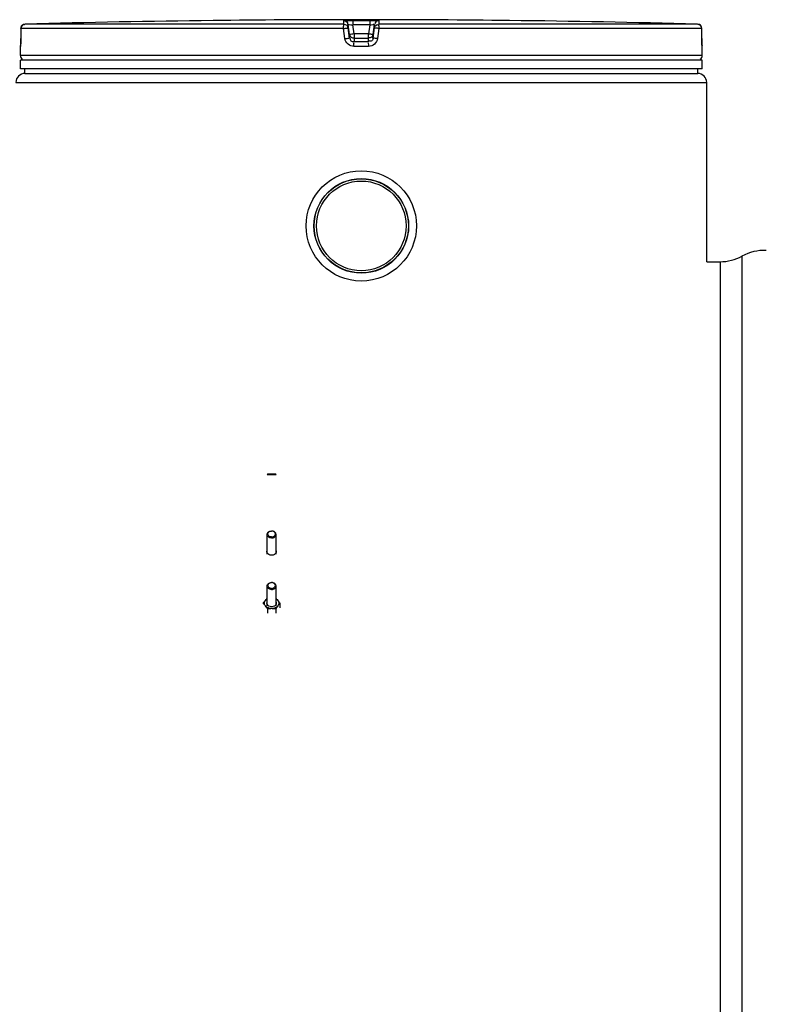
# Model space of a CAD drawing. Header units: millimetres. Extents: x 0 to 297, y 0 to 210.
# Tile 340 of 499: x 164.72 to 170.55, y 155.61 to 163.3. Entities that reach past the tile are written whole.
import ezdxf

# ---------------------------------------------------------------- set-up
doc = ezdxf.new("R2010")
doc.units = ezdxf.units.MM
doc.header["$LTSCALE"] = 16.335
doc.layers.get('0').update_dxf_attribs({"linetype": 'CONTINUOUS'})
for name, color, linetype in [('01_GLOBAL', 7, 'CONTINUOUS'), ('AXE-VISSERIE', 7, 'CONTINUOUS'), ('AXES_REF', 7, 'CONTINUOUS')]:
    doc.layers.add(name, color=color, linetype=linetype)

msp = doc.modelspace()

# ---------------------------------------------------------------- linework, layer by layer
at = {"color": 7, "linetype": 'Continuous'}
for p, q in [((166.2988, 163.2946), (166.2292, 163.2938)), ((166.2993, 163.2946), (166.2987, 163.2946)), ((168.4727, 163.2946), (168.4723, 163.2946)), ((168.5424, 163.2938), (168.4726, 163.2946)), ((164.7293, 163.2316), (164.7288, 163.1529)), ((170.0428, 163.1456), (170.0423, 163.2316)), ((164.7287, 163.1403), (164.7286, 163.1346)), ((164.7288, 163.1463), (164.7287, 163.1403)), ((164.7288, 163.1529), (164.7288, 163.1463)), ((170.0429, 163.1385), (170.0428, 163.1469)), ((164.7258, 163.0205), (164.7258, 163.0913)), ((164.7274, 163.1016), (164.7271, 163.0974)), ((164.7275, 163.1033), (164.7274, 163.1016)), ((164.7279, 163.1111), (164.7277, 163.1076)), ((164.728, 163.115), (164.7279, 163.1111)), ((164.7282, 163.1193), (164.728, 163.115)), ((164.7283, 163.1241), (164.7282, 163.1193)), ((164.7285, 163.1292), (164.7283, 163.1241)), ((164.7286, 163.1346), (164.7285, 163.1292)), ((170.0431, 163.1319), (170.0429, 163.14)), ((170.0432, 163.1257), (170.043, 163.1331)), ((170.0434, 163.1201), (170.0432, 163.127)), ((170.0435, 163.116), (170.0433, 163.1211)), ((170.0437, 163.1123), (170.0435, 163.1169)), ((170.0438, 163.1089), (170.0436, 163.1131)), ((170.044, 163.1059), (170.0438, 163.1096)), ((170.0442, 163.1016), (170.0439, 163.1081)), ((170.0442, 163.1023), (170.044, 163.1046)), ((170.0443, 163.1003), (170.0442, 163.1023)), ((170.0458, 163.0205), (170.0458, 163.0913)), ((164.7398, 162.9855), (164.7398, 162.9869)), ((170.0318, 162.9855), (170.0318, 162.9869)), ((170.0458, 162.9855), (164.7258, 162.9855)), ((164.7258, 162.9155), (164.7258, 162.9855)), ((170.0458, 162.9155), (164.7258, 162.9155)), ((164.7608, 162.8805), (164.7608, 162.9155)), ((170.0108, 162.8805), (170.0108, 162.9155)), ((170.0458, 162.9155), (170.0458, 162.9855)), ((164.7608, 162.8805), (170.0108, 162.8805)), ((170.0808, 161.4105), (170.1858, 161.4105)), ((166.6508, 159.7492), (166.6565, 159.7549)), ((166.6508, 159.7492), (166.7208, 159.7492)), ((166.6565, 159.7549), (166.7151, 159.7549)), ((166.7208, 159.7492), (166.7151, 159.7549)), ((166.6535, 158.6997), (166.6535, 158.666)), ((166.7181, 158.6997), (166.7181, 158.666)), ((166.7505, 158.7426), (166.7505, 158.7089))]:
    msp.add_line(p, q, dxfattribs=at)
at = {"color": 9, "linetype": 'Continuous'}
for p, q in [((167.3204, 163.2946), (167.3204, 163.2592)), ((167.3204, 163.2946), (167.3858, 163.2946)), ((167.3858, 163.2946), (167.4512, 163.2946)), ((167.4512, 163.2946), (167.4512, 163.2592)), ((164.7294, 163.2314), (164.7289, 163.1527)), ((164.7294, 163.2314), (164.7293, 163.2316)), ((167.2481, 163.2314), (164.7294, 163.2314)), ((164.7513, 163.2634), (164.754, 163.263)), ((164.757, 163.2619), (164.7596, 163.2605)), ((167.2499, 163.2664), (164.7634, 163.2664)), ((167.2581, 163.1527), (167.2481, 163.2314)), ((167.2499, 163.2664), (167.2499, 163.2938)), ((167.2846, 163.2357), (167.2846, 163.2631)), ((167.2945, 163.1845), (167.2846, 163.2631)), ((167.2945, 163.157), (167.2846, 163.2357)), ((167.3292, 163.1892), (167.3204, 163.2592)), ((167.4512, 163.2592), (167.3204, 163.2592)), ((167.4512, 163.2592), (167.4424, 163.1892)), ((167.487, 163.2631), (167.4771, 163.1845)), ((167.487, 163.2357), (167.4771, 163.157)), ((167.487, 163.2631), (167.487, 163.2357)), ((167.5235, 163.2314), (167.5135, 163.1527)), ((167.5217, 163.2938), (167.5217, 163.2664)), ((170.0082, 163.2664), (167.5217, 163.2664)), ((170.0422, 163.2314), (167.5235, 163.2314)), ((170.0145, 163.2619), (170.0119, 163.2605)), ((170.0175, 163.263), (170.0151, 163.2622)), ((170.0422, 163.2314), (170.0423, 163.2317)), ((170.0427, 163.1527), (170.0422, 163.2314)), ((164.7289, 163.1527), (164.7288, 163.1529)), ((167.2945, 163.1845), (167.2945, 163.157)), ((167.2945, 163.1845), (167.2948, 163.1822)), ((167.3288, 163.1538), (167.3292, 163.1538)), ((167.4424, 163.1892), (167.3292, 163.1892)), ((167.3292, 163.1892), (167.3292, 163.1263)), ((167.4424, 163.1538), (167.3292, 163.1538)), ((167.4424, 163.1263), (167.4424, 163.1892)), ((167.4428, 163.1538), (167.4424, 163.1538)), ((167.4771, 163.1845), (167.4768, 163.1823)), ((167.4771, 163.157), (167.4771, 163.1845)), ((170.0427, 163.1527), (170.0428, 163.1529)), ((164.7264, 163.0913), (164.7258, 163.0913)), ((167.3858, 163.0913), (167.3284, 163.0913)), ((167.3858, 163.1263), (167.3292, 163.1263)), ((167.4424, 163.1263), (167.3858, 163.1263)), ((167.4432, 163.0913), (167.3858, 163.0913)), ((170.0458, 163.0913), (170.0452, 163.0913)), ((170.0458, 163.0205), (164.7258, 163.0205)), ((164.7398, 162.9869), (164.7511, 162.9869)), ((165.4984, 162.9869), (165.594, 162.9869)), ((167.3298, 162.9869), (167.4418, 162.9869)), ((169.1776, 162.9869), (169.2732, 162.9869)), ((170.0205, 162.9869), (170.0318, 162.9869)), ((170.3558, 161.4545), (170.3558, 147.9684)), ((170.1858, 161.4105), (170.1858, 148.0125))]:
    msp.add_line(p, q, dxfattribs=at)
at = {"color": 7, "linetype": 'Continuous'}
for points in [[(164.7277, 163.1076), (164.7276, 163.1046), (164.7275, 163.1033)], [(170.0445, 163.0979), (170.0445, 163.0978), (170.0445, 163.0974), (170.0446, 163.0972), (170.0446, 163.0973), (170.0445, 163.0975), (170.0445, 163.0978), (170.0445, 163.0983), (170.0444, 163.0988), (170.0444, 163.0995), (170.0443, 163.1003)]]:
    msp.add_lwpolyline(points, dxfattribs=at)
for radius in [0.4305, 0.3693]:
    msp.add_circle((167.3858, 161.6905), radius, dxfattribs=at)
for centre, radius, start, end in [((167.3858, 62.203), 101.0975, 89.384203, 90.615797), ((164.7643, 163.2314), 0.035, 91.48637, 179.62893), ((167.3858, 62.2016), 101.0987, 90.655486, 91.486369), ((167.3858, 62.203), 101.0974, 88.513625, 89.344519), ((170.0073, 163.2314), 0.035, 0.47139, 88.50968), ((164.7608, 163.0913), 0.035, 162.87448, 180), ((170.0108, 163.0913), 0.035, 0, 17.12748), ((164.7608, 163.0205), 0.035, 180, 235.73564), ((164.7489, 162.9869), 0.0091, 148.62171, 180), ((170.0108, 163.0205), 0.035, 304.26436, 360), ((170.0227, 162.9869), 0.0091, 0, 31.37829), ((170.1858, 161.7605), 0.35, 270, 299.05289), ((170.5257, 161.1485), 0.35, 86.70179, 119.05289), ((166.8463, 158.6085), 0.2618, 138.32728, 142.98864), ((166.5253, 158.6085), 0.2618, 37.01136, 41.67272), ((166.4252, 158.5632), 0.2657, 37.04574, 42.49728), ((166.1981, 158.4081), 0.5408, 32.64086, 33.16128), ((167.1735, 158.4081), 0.5408, 146.83872, 147.35914), ((166.9464, 158.5632), 0.2657, 137.50272, 142.95426)]:
    msp.add_arc(centre, radius, start, end, dxfattribs=at)
at = {"color": 9, "linetype": 'Continuous'}
for centre, radius, start, end in [((164.7506, 163.2503), 0.0131, 87.11667, 91.61409), ((164.7501, 163.2473), 0.0161, 69.46016, 75.88686), ((164.7493, 163.2454), 0.0182, 65.01495, 69.48812), ((170.0224, 163.2449), 0.0188, 112.88125, 114.99326), ((170.0212, 163.2485), 0.0149, 101.41141, 104.25096), ((163.5175, 163.1587), 1.2114, 357.86319, 359.71517), ((167.781, 159.5799), 3.6374, 97.13473, 97.414), ((167.3054, 161.9855), 1.2114, 82.65626, 83.31406), ((171.2823, 163.16), 1.2396, 180.33773, 182.05938)]:
    msp.add_arc(centre, radius, start, end, dxfattribs=at)
for points, knots in [([(167.2499, 163.2938), (167.2499, 163.2956), (167.261, 163.292), (167.2789, 163.2974), (167.3038, 163.2946), (167.3204, 163.2946)], [0, 0, 0, 0, 0.077113, 0.294292, 1, 1, 1, 1]), ([(167.4512, 163.2946), (167.4678, 163.2946), (167.4927, 163.2974), (167.5107, 163.292), (167.5217, 163.2956), (167.5217, 163.2938)], [0, 0, 0, 0, 0.706963, 0.92344, 1, 1, 1, 1]), ([(167.2481, 163.2314), (167.2481, 163.2396), (167.2458, 163.2415), (167.2495, 163.262), (167.2497, 163.2605)], [0, 0, 0, 0, 0.846035, 1, 1, 1, 1]), ([(167.2481, 163.2314), (167.2567, 163.2328), (167.2613, 163.2339), (167.2845, 163.235), (167.2794, 163.2356), (167.2784, 163.2356)], [0, 0, 0, 0, 0.717881, 0.918652, 1, 1, 1, 1]), ([(167.2846, 163.2631), (167.2846, 163.2655), (167.3, 163.2584), (167.3059, 163.2609), (167.3129, 163.26)], [0, 0, 0, 0, 0.254625, 1, 1, 1, 1]), ([(167.4512, 163.2592), (167.4595, 163.2602), (167.4643, 163.2607), (167.4858, 163.2633), (167.4803, 163.2624), (167.479, 163.2622)], [0, 0, 0, 0, 0.706753, 0.894885, 1, 1, 1, 1]), ([(167.5235, 163.2314), (167.5149, 163.2328), (167.5103, 163.2339), (167.4872, 163.235), (167.4922, 163.2356), (167.4932, 163.2356)], [0, 0, 0, 0, 0.717881, 0.918652, 1, 1, 1, 1]), ([(167.5235, 163.2314), (167.5235, 163.2396), (167.5258, 163.2415), (167.5221, 163.262), (167.5219, 163.2605)], [0, 0, 0, 0, 0.846035, 1, 1, 1, 1]), ([(170.0219, 163.2634), (170.0213, 163.2635), (170.0201, 163.2635), (170.0188, 163.2633), (170.0182, 163.2632)], [0, 0, 0, 0, 0.489837, 1, 1, 1, 1]), ([(170.026, 163.2624), (170.0254, 163.2627), (170.024, 163.2631), (170.0226, 163.2634), (170.0219, 163.2634)], [0, 0, 0, 0, 0.498239, 1, 1, 1, 1]), ([(167.2581, 163.1527), (167.2667, 163.1538), (167.2712, 163.1542), (167.2943, 163.1572), (167.2893, 163.1564), (167.2884, 163.1563)], [0, 0, 0, 0, 0.719723, 0.92045, 1, 1, 1, 1]), ([(167.3116, 163.1869), (167.3073, 163.1864), (167.294, 163.1853), (167.2998, 163.1852), (167.3003, 163.1852)], [0, 0, 0, 0, 0.894651, 1, 1, 1, 1]), ([(167.3292, 163.1263), (167.3213, 163.1263), (167.3044, 163.1275), (167.2985, 163.1469), (167.3018, 163.1529)], [0, 0, 0, 0, 0.535491, 1, 1, 1, 1]), ([(167.4771, 163.157), (167.4762, 163.1494), (167.4737, 163.1326), (167.4538, 163.13), (167.4484, 163.1341)], [0, 0, 0, 0, 0.53572, 1, 1, 1, 1]), ([(167.4771, 163.1845), (167.4771, 163.186), (167.468, 163.184), (167.4643, 163.1864), (167.4602, 163.1869)], [0, 0, 0, 0, 0.272435, 1, 1, 1, 1]), ([(167.5135, 163.1527), (167.5049, 163.1538), (167.5004, 163.1542), (167.4773, 163.1572), (167.4823, 163.1564), (167.4833, 163.1563)], [0, 0, 0, 0, 0.719723, 0.92045, 1, 1, 1, 1]), ([(164.728, 163.1135), (164.7278, 163.1081), (164.7254, 163.1033), (164.7284, 163.0913), (164.7264, 163.0913)], [0, 0, 0, 0, 0.733893, 1, 1, 1, 1]), ([(164.7264, 163.0913), (164.7264, 163.0923), (164.7265, 163.0945), (164.7268, 163.0967), (164.727, 163.0978)], [0, 0, 0, 0, 0.485545, 1, 1, 1, 1]), ([(167.3284, 163.0913), (167.3285, 163.0995), (167.3275, 163.1011), (167.3291, 163.1219), (167.3291, 163.1204)], [0, 0, 0, 0, 0.849467, 1, 1, 1, 1]), ([(167.4432, 163.0913), (167.4432, 163.0995), (167.4442, 163.1011), (167.4425, 163.1219), (167.4425, 163.1204)], [0, 0, 0, 0, 0.849467, 1, 1, 1, 1]), ([(170.0452, 163.0913), (170.0432, 163.0913), (170.0464, 163.1042), (170.0437, 163.1094), (170.0435, 163.1154)], [0, 0, 0, 0, 0.250338, 1, 1, 1, 1]), ([(170.0452, 163.0913), (170.0452, 163.0923), (170.0451, 163.0945), (170.0448, 163.0967), (170.0446, 163.0978)], [0, 0, 0, 0, 0.485542, 1, 1, 1, 1])]:
    msp.add_open_spline(points, degree=3, knots=knots, dxfattribs=at)
for points in [[(164.7294, 163.2314), (164.7294, 163.2441), (164.7375, 163.2631), (164.7502, 163.2634)], [(167.2499, 163.2938), (167.2633, 163.2938), (167.285, 163.2779), (167.279, 163.2659)], [(167.2499, 163.2664), (167.2633, 163.2664), (167.285, 163.2505), (167.279, 163.2385)], [(167.5217, 163.2938), (167.5083, 163.2938), (167.4866, 163.2779), (167.4926, 163.2659)], [(167.487, 163.2357), (167.4886, 163.249), (167.5071, 163.2686), (167.5183, 163.2611)], [(170.0422, 163.2314), (170.0422, 163.243), (170.0368, 163.258), (170.026, 163.2624)], [(167.3284, 163.0913), (167.2973, 163.0913), (167.262, 163.1218), (167.2581, 163.1527)], [(167.5135, 163.1527), (167.5096, 163.1218), (167.4743, 163.0913), (167.4432, 163.0913)]]:
    msp.add_open_spline(points, degree=3, dxfattribs=at)
at = {"color": 7, "linetype": 'Continuous'}
for points in [[(167.2948, 163.1822), (167.2972, 163.1696), (167.3147, 163.1519), (167.3255, 163.1589)], [(167.4768, 163.1823), (167.4744, 163.1697), (167.4569, 163.1519), (167.4461, 163.1589)], [(166.6495, 159.1468), (166.6495, 159.1494), (166.6499, 159.1519), (166.6508, 159.1543)], [(166.6508, 159.1394), (166.6499, 159.1418), (166.6495, 159.1443), (166.6495, 159.1468)], [(166.7208, 159.1543), (166.7217, 159.1519), (166.7221, 159.1494), (166.7221, 159.1468)], [(166.7221, 159.1468), (166.7221, 159.1443), (166.7217, 159.1418), (166.7208, 159.1394)], [(166.7208, 159.1394), (166.7162, 159.1267), (166.6858, 159.1113), (166.6554, 159.1267), (166.6508, 159.1394)], [(166.6211, 158.7426), (166.6263, 158.7506), (166.6316, 158.7585), (166.6373, 158.7661)], [(166.6373, 158.7232), (166.6327, 158.7293), (166.6269, 158.7447), (166.6327, 158.7601), (166.6373, 158.7661)], [(166.6373, 158.7661), (166.6409, 158.7709), (166.6457, 158.775), (166.6508, 158.7782)], [(166.7208, 158.7782), (166.7259, 158.775), (166.7307, 158.7709), (166.7343, 158.7661)], [(166.7343, 158.7661), (166.74, 158.7585), (166.7453, 158.7506), (166.7505, 158.7426)], [(166.7343, 158.7661), (166.7389, 158.7601), (166.7447, 158.7447), (166.7389, 158.7293), (166.7343, 158.7232)], [(166.6508, 158.7039), (166.6465, 158.7105), (166.642, 158.7169), (166.6373, 158.7232)], [(166.6508, 158.7112), (166.6457, 158.7143), (166.6409, 158.7184), (166.6373, 158.7232)], [(166.6495, 158.7447), (166.6495, 158.7472), (166.6499, 158.7498), (166.6508, 158.7521)], [(166.6508, 158.7372), (166.6499, 158.7396), (166.6495, 158.7422), (166.6495, 158.7447)], [(166.7208, 158.7372), (166.7162, 158.7245), (166.6858, 158.7092), (166.6554, 158.7245), (166.6508, 158.7372)], [(166.6858, 158.7018), (166.6737, 158.7018), (166.6611, 158.7049), (166.6508, 158.7112)], [(166.6858, 158.7018), (166.675, 158.7018), (166.6642, 158.701), (166.6535, 158.6997)], [(166.7208, 158.7112), (166.7105, 158.7049), (166.6979, 158.7018), (166.6858, 158.7018)], [(166.7181, 158.6997), (166.7074, 158.701), (166.6966, 158.7018), (166.6858, 158.7018)], [(166.7208, 158.7521), (166.7217, 158.7498), (166.7221, 158.7472), (166.7221, 158.7447)], [(166.7221, 158.7447), (166.7221, 158.7422), (166.7217, 158.7396), (166.7208, 158.7372)], [(166.7343, 158.7232), (166.7307, 158.7184), (166.7259, 158.7143), (166.7208, 158.7112)], [(166.7343, 158.7232), (166.7296, 158.7169), (166.7251, 158.7105), (166.7208, 158.7039)]]:
    msp.add_open_spline(points, degree=3, dxfattribs=at)
for points, knots in [([(166.6508, 159.2809), (166.6508, 159.2881), (166.6606, 159.3037), (166.6771, 159.3077), (166.6858, 159.3077)], [0, 0, 0, 0, 0.453574, 1, 1, 1, 1]), ([(166.6858, 159.2621), (166.6786, 159.2621), (166.6647, 159.2654), (166.6528, 159.2845), (166.6647, 159.3037), (166.6786, 159.307), (166.6858, 159.307)], [0, 0, 0, 0, 0.273213, 0.5, 0.726787, 1, 1, 1, 1]), ([(166.7208, 159.2809), (166.7208, 159.2881), (166.7111, 159.3037), (166.6945, 159.3077), (166.6858, 159.3077)], [0, 0, 0, 0, 0.453574, 1, 1, 1, 1]), ([(166.6858, 159.2621), (166.6931, 159.2621), (166.707, 159.2654), (166.7188, 159.2845), (166.707, 159.3037), (166.6931, 159.307), (166.6858, 159.307)], [0, 0, 0, 0, 0.273213, 0.5, 0.726787, 1, 1, 1, 1]), ([(166.6858, 159.2541), (166.6771, 159.2541), (166.6606, 159.2581), (166.6508, 159.2737), (166.6508, 159.2809)], [0, 0, 0, 0, 0.546426, 1, 1, 1, 1]), ([(166.6858, 159.2541), (166.6945, 159.2541), (166.7111, 159.2581), (166.7208, 159.2737), (166.7208, 159.2809)], [0, 0, 0, 0, 0.546426, 1, 1, 1, 1]), ([(166.6508, 158.8787), (166.6508, 158.8859), (166.6606, 158.9015), (166.6771, 158.9055), (166.6858, 158.9055)], [0, 0, 0, 0, 0.453574, 1, 1, 1, 1]), ([(166.6858, 158.8519), (166.6771, 158.8519), (166.6606, 158.8559), (166.6508, 158.8715), (166.6508, 158.8787)], [0, 0, 0, 0, 0.546426, 1, 1, 1, 1]), ([(166.6858, 158.8599), (166.6786, 158.8599), (166.6647, 158.8632), (166.6528, 158.8824), (166.6647, 158.9015), (166.6786, 158.9048), (166.6858, 158.9048)], [0, 0, 0, 0, 0.273213, 0.5, 0.726787, 1, 1, 1, 1]), ([(166.7208, 158.8787), (166.7208, 158.8859), (166.7111, 158.9015), (166.6945, 158.9055), (166.6858, 158.9055)], [0, 0, 0, 0, 0.453574, 1, 1, 1, 1]), ([(166.6858, 158.8599), (166.6931, 158.8599), (166.707, 158.8632), (166.7188, 158.8824), (166.707, 158.9015), (166.6931, 158.9048), (166.6858, 158.9048)], [0, 0, 0, 0, 0.273213, 0.5, 0.726787, 1, 1, 1, 1]), ([(166.6858, 158.8519), (166.6945, 158.8519), (166.7111, 158.8559), (166.7208, 158.8715), (166.7208, 158.8787)], [0, 0, 0, 0, 0.546426, 1, 1, 1, 1])]:
    msp.add_open_spline(points, degree=3, knots=knots, dxfattribs=at)
at = {"layer": '01_GLOBAL', "color": 7, "linetype": 'Continuous'}
for p, q in [((164.7608, 162.8805), (170.0108, 162.8805)), ((170.0808, 161.4105), (170.0808, 162.8105))]:
    msp.add_line(p, q, dxfattribs=at)
at = {"layer": '01_GLOBAL', "color": 9, "linetype": 'Continuous'}
msp.add_line((164.6908, 162.8105), (170.0808, 162.8105), dxfattribs=at)
at = {"layer": '01_GLOBAL', "color": 7, "linetype": 'Continuous'}
for centre, start, end in [((164.7608, 162.8105), 90, 180), ((170.0108, 162.8105), 0, 90)]:
    msp.add_arc(centre, 0.07, start, end, dxfattribs=at)
at = {"layer": 'AXE-VISSERIE', "color": 7, "linetype": 'Continuous'}
for p, q in [((166.6508, 159.1261), (166.6508, 159.2809)), ((166.7208, 159.1261), (166.7208, 159.2809)), ((166.6508, 158.7239), (166.6508, 158.8787)), ((166.7208, 158.7239), (166.7208, 158.8787))]:
    msp.add_line(p, q, dxfattribs=at)
at = {"layer": 'AXES_REF', "color": 7, "linetype": 'Continuous'}
for radius in [0.3675, 0.35]:
    msp.add_circle((167.3858, 161.6905), radius, dxfattribs=at)

doc.saveas('drawing.dxf')
